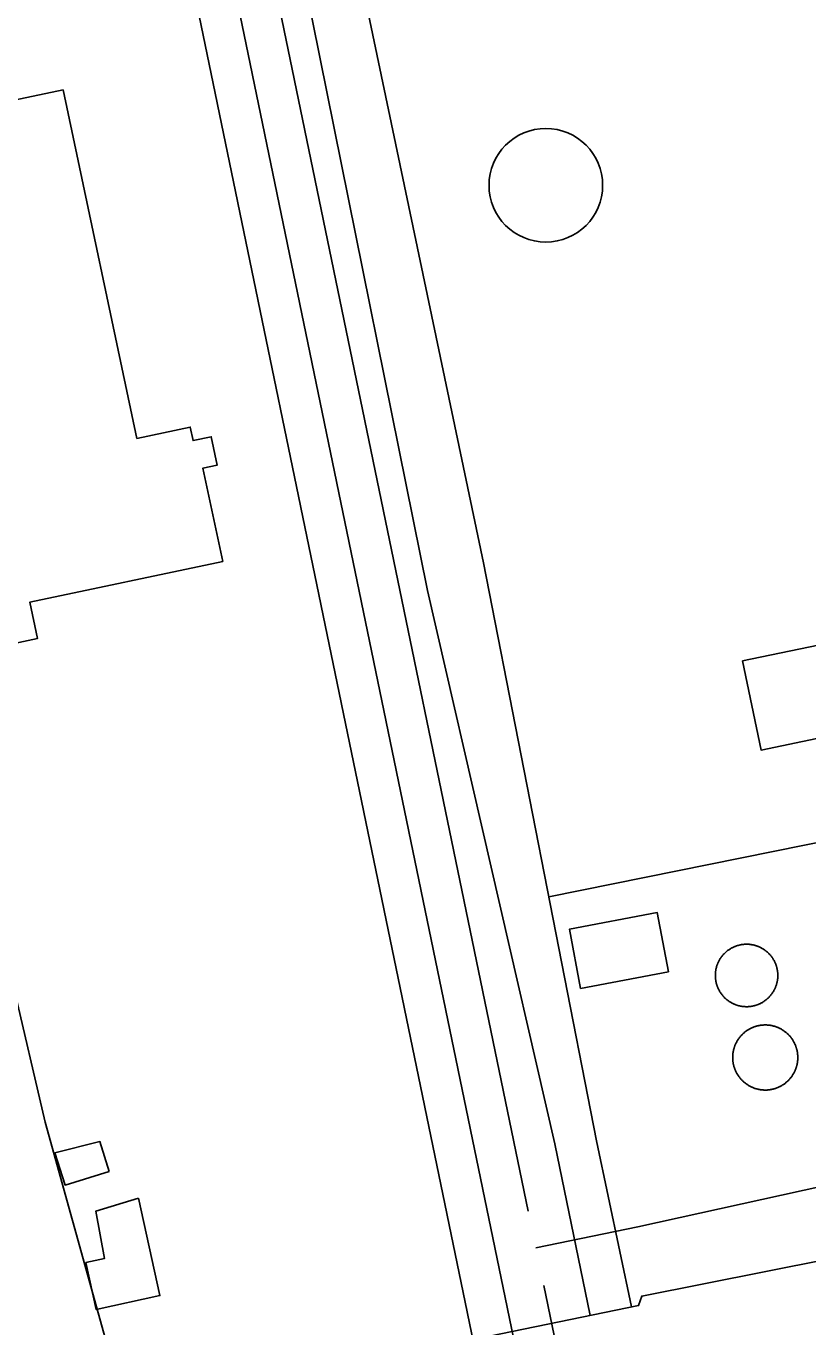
# Model space of a CAD drawing. Extents: x 3477039 to 3515015, y 546746 to 572297.
# Drawn here: x 3491846.2 to 3492138.1, y 567558.2 to 568043.9 of the extents above; entities that cross this region are included whole.
import ezdxf

# ---------------------------------------------------------------- set-up
doc = ezdxf.new("R2010")
doc.units = 0
for name, color, linetype in [('V-BLDG-OTLN', 7, 'Continuous'), ('V-DOMW-TANK', 7, 'Continuous'), ('V-ROAD-CNTR', 7, 'Continuous'), ('V-UTIL-LINE', 7, 'Continuous')]:
    doc.layers.add(name, color=color, linetype=linetype)

msp = doc.modelspace()

# ---------------------------------------------------------------- linework, layer by layer
at = {"layer": 'V-BLDG-OTLN'}
for points in [[(3491860.16, 568020.05), (3491887.65, 567889.92), (3491907.56, 567894.13), (3491908.62, 567889.12), (3491915.37, 567890.55), (3491917.61, 567879.96), (3491912.29, 567878.83), (3491919.65, 567843.99), (3491847.64, 567828.78), (3491850.5, 567815.21), (3491825.46, 567809.91), (3491812.05, 567873.39), (3491821.25, 567875.33), (3491813.64, 567911.37), (3491819.79, 567912.67), (3491799.8, 568007.3)], [(3492166.85, 567783.21), (3492120.57, 567773.61), (3492113.67, 567806.9), (3492159.95, 567816.48)], [(3492086.02, 567690.81), (3492053.22, 567684.62), (3492049.05, 567706.73), (3492081.85, 567712.92)], [(3491877.23, 567616.33), (3491860.81, 567611.18), (3491857.04, 567623.24), (3491873.81, 567627.47)], [(3491888.27, 567606.3), (3491896.19, 567569.97), (3491872.42, 567564.77), (3491868.58, 567582.29), (3491875.5, 567583.79), (3491872.25, 567601.43)]]:
    msp.add_lwpolyline(points, close=True, dxfattribs=at)
at = {"layer": 'V-DOMW-TANK'}
for points in [[(3492103.55, 567688.58), (3492103.54, 567688.78), (3492103.53, 567688.98), (3492103.52, 567689.19), (3492103.52, 567689.39), (3492103.52, 567689.59), (3492103.52, 567689.8), (3492103.53, 567690), (3492103.54, 567690.2), (3492103.56, 567690.41), (3492103.58, 567690.61), (3492103.6, 567690.81), (3492103.62, 567691.01), (3492103.65, 567691.21), (3492103.68, 567691.42), (3492103.72, 567691.61), (3492103.76, 567691.81), (3492103.8, 567692.02), (3492103.85, 567692.21), (3492103.9, 567692.41), (3492103.95, 567692.61), (3492104.01, 567692.8), (3492104.07, 567693), (3492104.13, 567693.19), (3492104.2, 567693.38), (3492104.27, 567693.57), (3492104.34, 567693.76), (3492104.42, 567693.95), (3492104.5, 567694.14), (3492104.58, 567694.32), (3492104.67, 567694.51), (3492104.76, 567694.69), (3492104.85, 567694.87), (3492104.95, 567695.05), (3492105.05, 567695.23), (3492105.15, 567695.4), (3492105.25, 567695.58), (3492105.36, 567695.75), (3492105.48, 567695.92), (3492105.59, 567696.09), (3492105.71, 567696.26), (3492105.83, 567696.42), (3492105.95, 567696.58), (3492106.08, 567696.74), (3492106.2, 567696.9), (3492106.33, 567697.06), (3492106.47, 567697.21), (3492106.61, 567697.36), (3492106.75, 567697.51), (3492106.89, 567697.65), (3492107.03, 567697.8), (3492107.18, 567697.94), (3492107.33, 567698.08), (3492107.48, 567698.21), (3492107.63, 567698.34), (3492107.79, 567698.47), (3492107.95, 567698.6), (3492108.11, 567698.73), (3492108.27, 567698.85), (3492108.44, 567698.97), (3492108.6, 567699.08), (3492108.77, 567699.2), (3492108.95, 567699.31), (3492109.12, 567699.42), (3492109.29, 567699.52), (3492109.47, 567699.62), (3492109.65, 567699.72), (3492109.83, 567699.81), (3492110.01, 567699.91), (3492110.19, 567699.99), (3492110.38, 567700.08), (3492110.56, 567700.16), (3492110.75, 567700.24), (3492110.94, 567700.32), (3492111.13, 567700.39), (3492111.32, 567700.46), (3492111.51, 567700.53), (3492111.71, 567700.58), (3492111.9, 567700.64), (3492112.1, 567700.7), (3492112.29, 567700.75), (3492112.49, 567700.8), (3492112.69, 567700.85), (3492112.89, 567700.89), (3492113.09, 567700.93), (3492113.29, 567700.96), (3492113.49, 567700.99), (3492113.69, 567701.02), (3492113.9, 567701.04), (3492114.1, 567701.07), (3492114.3, 567701.08), (3492114.5, 567701.09), (3492114.7, 567701.1), (3492114.91, 567701.11), (3492115.11, 567701.11), (3492115.32, 567701.11), (3492115.52, 567701.11), (3492115.72, 567701.1), (3492115.93, 567701.09), (3492116.13, 567701.08), (3492116.33, 567701.06)], [(3492116.33, 567701.06), (3492116.54, 567701.03), (3492116.74, 567701.01), (3492116.94, 567700.98), (3492117.14, 567700.95), (3492117.34, 567700.91), (3492117.54, 567700.87), (3492117.74, 567700.83), (3492117.94, 567700.78), (3492118.13, 567700.73), (3492118.33, 567700.68), (3492118.52, 567700.62), (3492118.72, 567700.56), (3492118.91, 567700.5), (3492119.1, 567700.43), (3492119.29, 567700.36), (3492119.49, 567700.29), (3492119.67, 567700.21), (3492119.86, 567700.13), (3492120.05, 567700.05), (3492120.23, 567699.96), (3492120.41, 567699.87), (3492120.59, 567699.78), (3492120.77, 567699.68), (3492120.95, 567699.58), (3492121.13, 567699.48), (3492121.3, 567699.38), (3492121.47, 567699.27), (3492121.64, 567699.16), (3492121.81, 567699.04), (3492121.98, 567698.93), (3492122.14, 567698.81), (3492122.31, 567698.68), (3492122.47, 567698.56), (3492122.62, 567698.43), (3492122.78, 567698.3), (3492122.93, 567698.16), (3492123.08, 567698.03), (3492123.23, 567697.89), (3492123.38, 567697.74), (3492123.52, 567697.6), (3492123.66, 567697.45), (3492123.8, 567697.3), (3492123.94, 567697.15), (3492124.07, 567697), (3492124.2, 567696.84), (3492124.33, 567696.68), (3492124.45, 567696.52), (3492124.57, 567696.36), (3492124.69, 567696.2), (3492124.81, 567696.03), (3492124.92, 567695.86), (3492125.03, 567695.69), (3492125.14, 567695.52), (3492125.24, 567695.34), (3492125.35, 567695.16), (3492125.44, 567694.98), (3492125.54, 567694.81), (3492125.63, 567694.62), (3492125.72, 567694.44), (3492125.8, 567694.26), (3492125.89, 567694.07), (3492125.96, 567693.88), (3492126.04, 567693.69), (3492126.11, 567693.5), (3492126.18, 567693.31), (3492126.24, 567693.12), (3492126.31, 567692.92), (3492126.37, 567692.73), (3492126.43, 567692.54), (3492126.48, 567692.34), (3492126.52, 567692.14), (3492126.57, 567691.94), (3492126.61, 567691.74), (3492126.65, 567691.54), (3492126.68, 567691.34), (3492126.71, 567691.14), (3492126.74, 567690.94), (3492126.77, 567690.74), (3492126.79, 567690.54), (3492126.81, 567690.33), (3492126.82, 567690.13), (3492126.83, 567689.93), (3492126.83, 567689.72), (3492126.84, 567689.52), (3492126.84, 567689.32), (3492126.83, 567689.11), (3492126.82, 567688.91), (3492126.81, 567688.7), (3492126.8, 567688.5), (3492126.78, 567688.3), (3492126.76, 567688.1), (3492126.73, 567687.9), (3492126.7, 567687.69), (3492126.67, 567687.49), (3492126.64, 567687.29), (3492126.6, 567687.09), (3492126.55, 567686.9), (3492126.51, 567686.7), (3492126.46, 567686.5), (3492126.4, 567686.3)], [(3492118.06, 567678.16), (3492117.86, 567678.11), (3492117.67, 567678.06), (3492117.46, 567678.02), (3492117.27, 567677.98), (3492117.06, 567677.95), (3492116.86, 567677.92), (3492116.66, 567677.89), (3492116.46, 567677.86), (3492116.26, 567677.84), (3492116.06, 567677.83), (3492115.85, 567677.81), (3492115.65, 567677.8), (3492115.45, 567677.8), (3492115.24, 567677.79), (3492115.04, 567677.8), (3492114.83, 567677.8), (3492114.63, 567677.81), (3492114.43, 567677.82), (3492114.22, 567677.83), (3492114.02, 567677.85), (3492113.82, 567677.87), (3492113.62, 567677.9), (3492113.42, 567677.93), (3492113.22, 567677.96), (3492113.02, 567678), (3492112.81, 567678.04), (3492112.62, 567678.08), (3492112.42, 567678.12), (3492112.22, 567678.17), (3492112.02, 567678.23), (3492111.83, 567678.29), (3492111.64, 567678.34), (3492111.44, 567678.41), (3492111.25, 567678.47), (3492111.06, 567678.55), (3492110.87, 567678.62), (3492110.68, 567678.69), (3492110.49, 567678.78), (3492110.31, 567678.86), (3492110.12, 567678.95), (3492109.94, 567679.04), (3492109.76, 567679.13), (3492109.58, 567679.22), (3492109.4, 567679.32), (3492109.23, 567679.43), (3492109.05, 567679.53), (3492108.88, 567679.64), (3492108.71, 567679.75), (3492108.54, 567679.87), (3492108.38, 567679.98), (3492108.21, 567680.1), (3492108.05, 567680.23), (3492107.89, 567680.35), (3492107.73, 567680.48), (3492107.58, 567680.61), (3492107.42, 567680.75), (3492107.27, 567680.88), (3492107.12, 567681.02), (3492106.98, 567681.16), (3492106.83, 567681.31), (3492106.69, 567681.45), (3492106.56, 567681.6), (3492106.42, 567681.76), (3492106.29, 567681.91), (3492106.16, 567682.07), (3492106.03, 567682.22), (3492105.9, 567682.39), (3492105.78, 567682.55), (3492105.66, 567682.71), (3492105.55, 567682.88), (3492105.43, 567683.05), (3492105.32, 567683.22), (3492105.21, 567683.39), (3492105.11, 567683.57), (3492105.01, 567683.74), (3492104.91, 567683.92), (3492104.82, 567684.1), (3492104.73, 567684.28), (3492104.64, 567684.47), (3492104.55, 567684.65), (3492104.47, 567684.84), (3492104.39, 567685.03), (3492104.31, 567685.21), (3492104.24, 567685.41), (3492104.17, 567685.6), (3492104.11, 567685.79), (3492104.05, 567685.98), (3492103.99, 567686.18), (3492103.93, 567686.37), (3492103.88, 567686.57), (3492103.83, 567686.77), (3492103.79, 567686.97), (3492103.74, 567687.17), (3492103.71, 567687.37), (3492103.67, 567687.57), (3492103.64, 567687.77), (3492103.61, 567687.97), (3492103.59, 567688.17), (3492103.57, 567688.37), (3492103.55, 567688.58)], [(3492126.4, 567686.3), (3492126.35, 567686.11), (3492126.29, 567685.91), (3492126.22, 567685.72), (3492126.15, 567685.53), (3492126.09, 567685.34), (3492126.01, 567685.15), (3492125.94, 567684.96), (3492125.85, 567684.77), (3492125.77, 567684.58), (3492125.69, 567684.4), (3492125.6, 567684.22), (3492125.5, 567684.04), (3492125.41, 567683.86), (3492125.31, 567683.68), (3492125.21, 567683.5), (3492125.1, 567683.33), (3492124.99, 567683.16), (3492124.88, 567682.99), (3492124.77, 567682.82), (3492124.65, 567682.65), (3492124.53, 567682.49), (3492124.41, 567682.33), (3492124.28, 567682.17), (3492124.15, 567682.01), (3492124.02, 567681.85), (3492123.89, 567681.7), (3492123.75, 567681.55), (3492123.61, 567681.4), (3492123.47, 567681.25), (3492123.32, 567681.11), (3492123.18, 567680.97), (3492123.03, 567680.83), (3492122.88, 567680.7), (3492122.72, 567680.56), (3492122.57, 567680.43), (3492122.41, 567680.31), (3492122.25, 567680.18), (3492122.08, 567680.06), (3492121.92, 567679.94), (3492121.75, 567679.82), (3492121.58, 567679.71), (3492121.41, 567679.6), (3492121.24, 567679.49), (3492121.06, 567679.39), (3492120.89, 567679.29), (3492120.71, 567679.19), (3492120.53, 567679.09), (3492120.35, 567679), (3492120.16, 567678.91), (3492119.98, 567678.83), (3492119.79, 567678.75), (3492119.6, 567678.67), (3492119.42, 567678.59), (3492119.23, 567678.52), (3492119.04, 567678.45), (3492118.84, 567678.39), (3492118.65, 567678.32), (3492118.45, 567678.26), (3492118.26, 567678.21), (3492118.06, 567678.16)], [(3492110.1, 567660.45), (3492110.13, 567660.65), (3492110.16, 567660.86), (3492110.2, 567661.07), (3492110.24, 567661.28), (3492110.28, 567661.49), (3492110.33, 567661.7), (3492110.38, 567661.9), (3492110.44, 567662.11), (3492110.5, 567662.31), (3492110.56, 567662.51), (3492110.63, 567662.71), (3492110.7, 567662.92), (3492110.77, 567663.11), (3492110.85, 567663.31), (3492110.93, 567663.51), (3492111.01, 567663.7), (3492111.1, 567663.9), (3492111.19, 567664.09), (3492111.28, 567664.28), (3492111.38, 567664.47), (3492111.48, 567664.66), (3492111.58, 567664.84), (3492111.69, 567665.02), (3492111.79, 567665.2), (3492111.91, 567665.38), (3492112.02, 567665.56), (3492112.14, 567665.74), (3492112.26, 567665.91), (3492112.39, 567666.08), (3492112.52, 567666.25), (3492112.65, 567666.42), (3492112.78, 567666.58), (3492112.92, 567666.74), (3492113.06, 567666.9), (3492113.2, 567667.06), (3492113.35, 567667.22), (3492113.49, 567667.37), (3492113.64, 567667.52), (3492113.8, 567667.67), (3492113.95, 567667.81), (3492114.11, 567667.95), (3492114.27, 567668.09), (3492114.43, 567668.23), (3492114.6, 567668.36), (3492114.76, 567668.49), (3492114.94, 567668.62), (3492115.11, 567668.74), (3492115.28, 567668.86), (3492115.46, 567668.98), (3492115.64, 567669.09), (3492115.82, 567669.21), (3492116, 567669.32), (3492116.18, 567669.42), (3492116.37, 567669.52), (3492116.56, 567669.62), (3492116.74, 567669.72), (3492116.93, 567669.81), (3492117.13, 567669.9), (3492117.32, 567669.99), (3492117.52, 567670.07), (3492117.71, 567670.15), (3492117.91, 567670.22), (3492118.11, 567670.3), (3492118.31, 567670.36), (3492118.51, 567670.43), (3492118.72, 567670.49), (3492118.92, 567670.55), (3492119.12, 567670.6), (3492119.33, 567670.65), (3492119.54, 567670.7), (3492119.75, 567670.75), (3492119.96, 567670.79), (3492120.16, 567670.82), (3492120.37, 567670.85), (3492120.58, 567670.88), (3492120.79, 567670.91), (3492121, 567670.93), (3492121.22, 567670.95), (3492121.43, 567670.96), (3492121.64, 567670.97), (3492121.85, 567670.98), (3492122.06, 567670.98), (3492122.27, 567670.98), (3492122.49, 567670.98), (3492122.7, 567670.97), (3492122.91, 567670.96), (3492123.12, 567670.95), (3492123.33, 567670.93), (3492123.54, 567670.9), (3492123.75, 567670.88), (3492123.96, 567670.85), (3492124.17, 567670.81), (3492124.38, 567670.78), (3492124.59, 567670.74), (3492124.8, 567670.69), (3492125, 567670.64), (3492125.21, 567670.59), (3492125.42, 567670.54), (3492125.62, 567670.48), (3492125.82, 567670.41)], [(3492125.82, 567670.41), (3492126.02, 567670.35), (3492126.22, 567670.28), (3492126.42, 567670.2), (3492126.62, 567670.13), (3492126.82, 567670.05), (3492127.01, 567669.97), (3492127.21, 567669.88), (3492127.4, 567669.79), (3492127.59, 567669.7), (3492127.78, 567669.6), (3492127.96, 567669.5), (3492128.15, 567669.4), (3492128.33, 567669.29), (3492128.51, 567669.18), (3492128.69, 567669.07), (3492128.87, 567668.95), (3492129.05, 567668.83), (3492129.22, 567668.71), (3492129.39, 567668.58), (3492129.56, 567668.46), (3492129.73, 567668.33), (3492129.89, 567668.19), (3492130.05, 567668.06), (3492130.21, 567667.92), (3492130.37, 567667.77), (3492130.52, 567667.63), (3492130.68, 567667.48), (3492130.83, 567667.33), (3492130.98, 567667.18), (3492131.12, 567667.02), (3492131.26, 567666.86), (3492131.4, 567666.7), (3492131.53, 567666.54), (3492131.67, 567666.38), (3492131.8, 567666.21), (3492131.93, 567666.04), (3492132.05, 567665.87), (3492132.17, 567665.7), (3492132.29, 567665.52), (3492132.4, 567665.34), (3492132.52, 567665.16), (3492132.62, 567664.98), (3492132.73, 567664.8), (3492132.83, 567664.61), (3492132.93, 567664.42), (3492133.03, 567664.23), (3492133.12, 567664.04), (3492133.21, 567663.85), (3492133.29, 567663.65), (3492133.38, 567663.46), (3492133.46, 567663.26), (3492133.53, 567663.06), (3492133.6, 567662.86), (3492133.67, 567662.67), (3492133.74, 567662.46), (3492133.8, 567662.26), (3492133.86, 567662.05), (3492133.91, 567661.85), (3492133.96, 567661.65), (3492134.01, 567661.44), (3492134.05, 567661.23), (3492134.09, 567661.02), (3492134.13, 567660.81), (3492134.16, 567660.6), (3492134.19, 567660.39), (3492134.22, 567660.18), (3492134.23, 567659.97), (3492134.26, 567659.76), (3492134.27, 567659.55), (3492134.28, 567659.34), (3492134.29, 567659.13), (3492134.29, 567658.91), (3492134.29, 567658.7), (3492134.29, 567658.49), (3492134.28, 567658.28), (3492134.27, 567658.07), (3492134.25, 567657.85), (3492134.23, 567657.64), (3492134.21, 567657.43), (3492134.18, 567657.22), (3492134.15, 567657.01), (3492134.12, 567656.8), (3492134.08, 567656.59), (3492134.04, 567656.39), (3492134, 567656.18), (3492133.95, 567655.97), (3492133.9, 567655.76), (3492133.84, 567655.56), (3492133.78, 567655.36), (3492133.72, 567655.16), (3492133.65, 567654.95), (3492133.58, 567654.75), (3492133.51, 567654.56), (3492133.44, 567654.36), (3492133.35, 567654.16), (3492133.27, 567653.96), (3492133.19, 567653.77), (3492133.1, 567653.58), (3492133, 567653.39), (3492132.9, 567653.2)], [(3492122.64, 567646.69), (3492122.43, 567646.69), (3492122.22, 567646.68), (3492122, 567646.68), (3492121.79, 567646.69), (3492121.58, 567646.7), (3492121.37, 567646.71), (3492121.16, 567646.72), (3492120.95, 567646.74), (3492120.73, 567646.76), (3492120.53, 567646.79), (3492120.31, 567646.82), (3492120.11, 567646.85), (3492119.9, 567646.89), (3492119.69, 567646.93), (3492119.48, 567646.98), (3492119.27, 567647.02), (3492119.07, 567647.08), (3492118.87, 567647.13), (3492118.66, 567647.19), (3492118.46, 567647.25), (3492118.26, 567647.32), (3492118.06, 567647.39), (3492117.86, 567647.46), (3492117.66, 567647.54), (3492117.46, 567647.62), (3492117.27, 567647.7), (3492117.08, 567647.79), (3492116.88, 567647.88), (3492116.69, 567647.97), (3492116.5, 567648.07), (3492116.31, 567648.17), (3492116.13, 567648.27), (3492115.95, 567648.38), (3492115.77, 567648.49), (3492115.59, 567648.6), (3492115.41, 567648.72), (3492115.23, 567648.83), (3492115.06, 567648.96), (3492114.89, 567649.08), (3492114.72, 567649.21), (3492114.55, 567649.34), (3492114.39, 567649.48), (3492114.23, 567649.61), (3492114.07, 567649.75), (3492113.91, 567649.89), (3492113.75, 567650.04), (3492113.6, 567650.19), (3492113.45, 567650.34), (3492113.31, 567650.49), (3492113.16, 567650.65), (3492113.02, 567650.8), (3492112.88, 567650.96), (3492112.75, 567651.13), (3492112.61, 567651.29), (3492112.48, 567651.46), (3492112.35, 567651.63), (3492112.23, 567651.8), (3492112.11, 567651.97), (3492111.99, 567652.15), (3492111.88, 567652.33), (3492111.77, 567652.51), (3492111.66, 567652.69), (3492111.55, 567652.87), (3492111.45, 567653.06), (3492111.35, 567653.25), (3492111.25, 567653.44), (3492111.16, 567653.63), (3492111.07, 567653.82), (3492110.98, 567654.01), (3492110.9, 567654.21), (3492110.82, 567654.41), (3492110.75, 567654.6), (3492110.68, 567654.8), (3492110.61, 567655), (3492110.54, 567655.21), (3492110.48, 567655.41), (3492110.42, 567655.61), (3492110.37, 567655.82), (3492110.32, 567656.02), (3492110.27, 567656.23), (3492110.23, 567656.44), (3492110.19, 567656.65), (3492110.15, 567656.85), (3492110.12, 567657.06), (3492110.09, 567657.27), (3492110.06, 567657.48), (3492110.04, 567657.7), (3492110.02, 567657.91), (3492110.01, 567658.12), (3492110, 567658.33), (3492109.99, 567658.54), (3492109.99, 567658.75), (3492109.99, 567658.97), (3492110, 567659.18), (3492110, 567659.39), (3492110.01, 567659.6), (3492110.03, 567659.81), (3492110.05, 567660.03), (3492110.07, 567660.24), (3492110.1, 567660.45)], [(3492132.9, 567653.2), (3492132.8, 567653.01), (3492132.7, 567652.83), (3492132.6, 567652.64), (3492132.48, 567652.46), (3492132.37, 567652.28), (3492132.26, 567652.1), (3492132.14, 567651.93), (3492132.02, 567651.76), (3492131.89, 567651.58), (3492131.76, 567651.42), (3492131.63, 567651.25), (3492131.5, 567651.08), (3492131.36, 567650.92), (3492131.22, 567650.76), (3492131.08, 567650.6), (3492130.93, 567650.45), (3492130.79, 567650.3), (3492130.64, 567650.15), (3492130.48, 567650), (3492130.33, 567649.86), (3492130.17, 567649.71), (3492130.01, 567649.58), (3492129.85, 567649.44), (3492129.68, 567649.31), (3492129.52, 567649.18), (3492129.35, 567649.05), (3492129.17, 567648.93), (3492129, 567648.81), (3492128.82, 567648.69), (3492128.64, 567648.57), (3492128.46, 567648.46), (3492128.28, 567648.35), (3492128.1, 567648.24), (3492127.91, 567648.14), (3492127.73, 567648.04), (3492127.54, 567647.95), (3492127.35, 567647.86), (3492127.15, 567647.77), (3492126.96, 567647.68), (3492126.76, 567647.6), (3492126.57, 567647.52), (3492126.37, 567647.45), (3492126.17, 567647.37), (3492125.97, 567647.3), (3492125.77, 567647.24), (3492125.56, 567647.18), (3492125.36, 567647.12), (3492125.16, 567647.06), (3492124.95, 567647.01), (3492124.74, 567646.96), (3492124.53, 567646.92), (3492124.33, 567646.88), (3492124.12, 567646.85), (3492123.91, 567646.81), (3492123.7, 567646.79), (3492123.49, 567646.76), (3492123.28, 567646.74), (3492123.06, 567646.72), (3492122.85, 567646.7), (3492122.64, 567646.69)]]:
    msp.add_lwpolyline(points, dxfattribs=at)
msp.add_circle((3492040.25, 567984.42), 21.21, dxfattribs=at)
at = {"layer": 'V-ROAD-CNTR'}
for points in [[(3492131.8, 567052.71), (3491878.5, 568278.55)], [(3492033.71, 567601.53), (3491896.22, 568266.93)], [(3492014.71, 567545.24), (3491866.86, 568260.78)], [(3492551.6, 567695.6), (3492382.26, 567658.64), (3492206.08, 567624.66), (3492074.65, 567595.63), (3492036.55, 567587.78)], [(3492109.25, 567235.95), (3492039.46, 567573.71)]]:
    msp.add_lwpolyline(points, dxfattribs=at)
at = {"layer": 'V-UTIL-LINE'}
for p, q in [((3492016.96, 567843.43), (3492059.2, 567627.78)), ((3491996.03, 567833.1), (3492043.58, 567626.58)), ((3492227.1, 567756.33), (3492041.37, 567718.8)), ((3492043.58, 567626.58), (3492056.84, 567562.54)), ((3492059.2, 567627.78), (3492072.2, 567565.7))]:
    msp.add_line(p, q, dxfattribs=at)
for points in [[(3492016.96, 567843.43), (3491934.25, 568238.14), (3492123.54, 568275.25), (3492207.01, 567852.95)], [(3491556.94, 568154.93), (3491915.7, 568231.43), (3491996.03, 567833.1)], [(3491883.38, 567526.78), (3491853.39, 567634.64), (3491817.11, 567789.92), (3491801.86, 567861.98)], [(3491998.13, 567550.45), (3492074.87, 567566.25), (3492076.07, 567569.76), (3492260.6, 567606.4), (3492459.17, 567644.69), (3492547.64, 567663.91), (3492557.61, 567667.35), (3492633.79, 567685.49), (3492634.31, 567676.72), (3492672.63, 567482.82)]]:
    msp.add_lwpolyline(points, dxfattribs=at)

doc.saveas('drawing.dxf')
